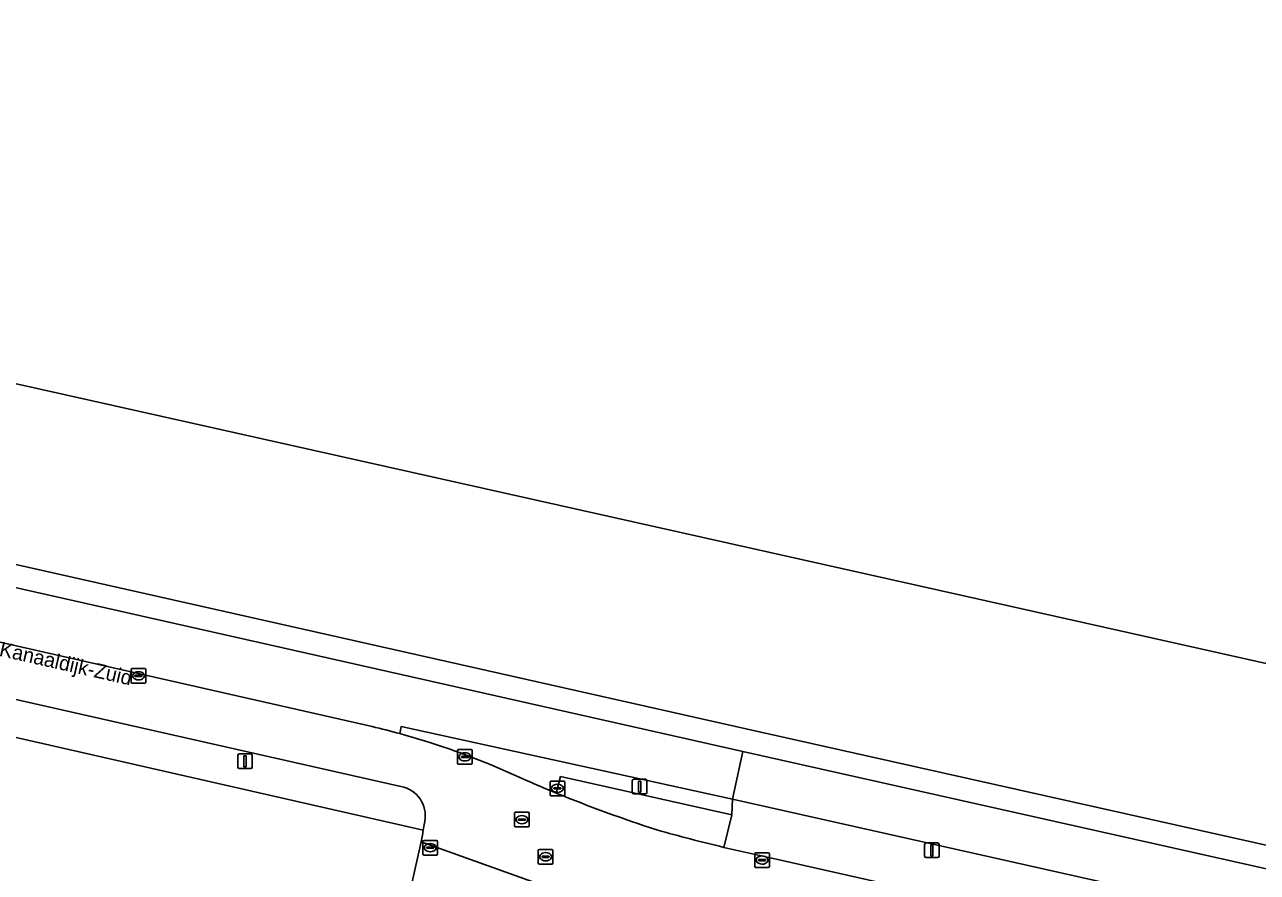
# Model space of a CAD drawing. Extents: x 161771 to 163125, y 382475 to 383179.
# Drawn here: x 162363.7 to 162447.8, y 383015.4 to 383073.3 of the extents above; entities that cross this region are included whole.
import ezdxf

# ---------------------------------------------------------------- set-up
doc = ezdxf.new("R2010")
doc.units = 0
for name, color, linetype in [('IMGEO_Berm_groen', 7, 'Continuous'), ('IMGEO_Erf', 7, 'Continuous'), ('IMGEO_Fietspad_gesloten', 7, 'Continuous'), ('IMGEO_Groenvoorziening', 7, 'Continuous'), ('IMGEO_Kolk', 7, 'Continuous'), ('IMGEO_Lichtmast', 7, 'Continuous'), ('IMGEO_Openbare_ruimte_label', 7, 'Continuous'), ('IMGEO_Parkeervlak_open', 7, 'Continuous'), ('IMGEO_Rijbaan_lokaal_gesloten', 7, 'Continuous'), ('IMGEO_Rijbaan_lokaal_open', 7, 'Continuous'), ('IMGEO_Rioolput', 7, 'Continuous'), ('IMGEO_Voetpad_open', 7, 'Continuous'), ('IMGEO_Waterloop', 7, 'Continuous')]:
    doc.layers.add(name, color=color, linetype=linetype)

msp = doc.modelspace()

# ---------------------------------------------------------------- linework, layer by layer
at = {"layer": 'IMGEO_Berm_groen'}
for points in [[(162346.364, 383031.019), (162342.246, 383031.949), (162330.303, 383034.647), (162329.778, 383032.259), (162341.754, 383029.513), (162345.808, 383028.59), (162390.903, 383018.326), (162391, 383018.942)], [(162389.379, 383021.303), (162346.364, 383031.019)]]:
    msp.add_lwpolyline(points, dxfattribs=at)
msp.add_arc((162389.004, 383019.309), 2.029, 349.58188, 79.36304, dxfattribs=at)
at = {"layer": 'IMGEO_Erf'}
msp.add_lwpolyline([(162388.864, 383009.122), (162390.749, 383017.538), (162390.848, 383017.979), (162390.903, 383018.326), (162345.808, 383028.59)], dxfattribs=at)
at = {"layer": 'IMGEO_Fietspad_gesloten'}
for points in [[(162412.703, 383023.699), (162330.507, 383042.225), (162315.791, 383045.55), (162268.595, 383056.213), (162263.052, 383057.484), (162259.124, 383058.343)], [(162262.344, 383053.413), (162267.844, 383052.465), (162270.405, 383051.883), (162283.923, 383048.832), (162329.67, 383038.487), (162387.404, 383025.398)], [(162389.302, 383024.914), (162389.402, 383025.397), (162411.999, 383020.435), (162412.703, 383023.699)], [(162692.17, 382961.036), (162412.703, 383023.699), (162411.999, 383020.435), (162437.969, 383014.606), (162443.699, 383013.32), (162462.319, 383009.141), (162468.037, 383007.858), (162483.391, 383004.412), (162518.794, 382996.56), (162524.568, 382995.28), (162529.194, 382994.254), (162530.573, 382993.958), (162535.493, 382992.847), (162542.541, 382991.256)]]:
    msp.add_lwpolyline(points, dxfattribs=at)
msp.add_arc((162375.494, 382974.731), 52.048, 74.61598, 76.77235, dxfattribs=at)
at = {"layer": 'IMGEO_Groenvoorziening'}
msp.add_lwpolyline([(162411.411, 383017.151), (162411.962, 383019.379), (162400.266, 383021.988), (162399.969, 383020.859)], dxfattribs=at)
for centre, radius, start, end in [((162435.189, 383106.496), 92.597, 247.64377, 252.1733), ((162438.872, 383131.573), 117.671, 254.20484, 256.50441)]:
    msp.add_arc(centre, radius, start, end, dxfattribs=at)
at = {"layer": 'IMGEO_Kolk'}
for p, q in [((162370.962, 383028.441), (162370.962, 383029.293)), ((162371.037, 383029.367), (162371.889, 383029.367)), ((162371.221, 383028.861), (162371.221, 383028.873)), ((162371.659, 383028.824), (162371.261, 383028.824)), ((162371.264, 383028.91), (162371.662, 383028.91)), ((162371.45, 383029.147), (162371.475, 383029.147)), ((162371.705, 383028.873), (162371.705, 383028.861)), ((162371.963, 383029.293), (162371.963, 383028.441)), ((162371.889, 383028.367), (162371.037, 383028.367)), ((162371.473, 383028.587), (162371.448, 383028.587)), ((162393.238, 383022.904), (162393.238, 383023.756)), ((162393.313, 383023.83), (162394.165, 383023.83)), ((162394.239, 383023.756), (162394.239, 383022.904)), ((162393.497, 383023.324), (162393.497, 383023.336)), ((162393.935, 383023.287), (162393.537, 383023.287)), ((162393.54, 383023.373), (162393.938, 383023.373)), ((162393.749, 383023.05), (162393.724, 383023.05)), ((162393.726, 383023.61), (162393.751, 383023.61)), ((162393.981, 383023.336), (162393.981, 383023.324)), ((162394.165, 383022.83), (162393.313, 383022.83)), ((162390.875, 383016.702), (162390.875, 383017.554)), ((162390.95, 383017.628), (162391.802, 383017.628)), ((162391.134, 383017.122), (162391.134, 383017.134)), ((162391.572, 383017.085), (162391.174, 383017.085)), ((162391.177, 383017.171), (162391.575, 383017.171)), ((162391.363, 383017.408), (162391.388, 383017.408)), ((162391.618, 383017.134), (162391.618, 383017.122)), ((162391.876, 383017.554), (162391.876, 383016.702)), ((162391.802, 383016.628), (162390.95, 383016.628)), ((162391.386, 383016.848), (162391.361, 383016.848)), ((162413.522, 383015.858), (162413.522, 383016.71)), ((162413.597, 383016.784), (162414.449, 383016.784)), ((162413.781, 383016.278), (162413.781, 383016.29)), ((162414.219, 383016.241), (162413.821, 383016.241)), ((162413.824, 383016.327), (162414.222, 383016.327)), ((162414.01, 383016.564), (162414.035, 383016.564)), ((162414.265, 383016.29), (162414.265, 383016.278)), ((162414.523, 383016.71), (162414.523, 383015.858)), ((162414.449, 383015.784), (162413.597, 383015.784)), ((162414.033, 383016.004), (162414.008, 383016.004))]:
    msp.add_line(p, q, dxfattribs=at)
for points in [[(162370.962, 383028.441), (162370.962, 383029.293)], [(162371.037, 383029.367), (162371.889, 383029.367)], [(162371.963, 383029.293), (162371.963, 383028.441)], [(162371.889, 383028.367), (162371.037, 383028.367)], [(162393.238, 383022.904), (162393.238, 383023.756)], [(162393.313, 383023.83), (162394.165, 383023.83)], [(162394.239, 383023.756), (162394.239, 383022.904)], [(162394.165, 383022.83), (162393.313, 383022.83)], [(162390.875, 383016.702), (162390.875, 383017.554)], [(162390.95, 383017.628), (162391.802, 383017.628)], [(162391.876, 383017.554), (162391.876, 383016.702)], [(162391.802, 383016.628), (162390.95, 383016.628)], [(162413.522, 383015.858), (162413.522, 383016.71)], [(162413.597, 383016.784), (162414.449, 383016.784)], [(162414.523, 383016.71), (162414.523, 383015.858)], [(162414.449, 383015.784), (162413.597, 383015.784)]]:
    msp.add_lwpolyline(points, dxfattribs=at)
for centre, radius, start, end in [((162371.039, 383029.291), 0.0765, 91.55205, 178.44795), ((162371.039, 383029.291), 0.0765, 91.55205, 178.44795), ((162371.261, 383028.87), 0.0403, 85.87752, 175.75265), ((162371.258, 383028.86), 0.0366, 178.93798, 274.71019), ((162371.662, 383028.867), 0.043, 264.86636, 352.45326), ((162371.666, 383028.872), 0.0386, 1.73085, 96.63898), ((162371.887, 383029.291), 0.0765, 1.55205, 88.44795), ((162371.887, 383029.291), 0.0765, 1.55205, 88.44795), ((162371.039, 383028.443), 0.0765, 181.55205, 268.44795), ((162371.039, 383028.443), 0.0765, 181.55205, 268.44795), ((162371.887, 383028.443), 0.0765, 271.55205, 358.44795), ((162371.887, 383028.443), 0.0765, 271.55205, 358.44795), ((162393.315, 383023.754), 0.0765, 91.55205, 178.44795), ((162393.315, 383023.754), 0.0765, 91.55205, 178.44795), ((162394.163, 383023.754), 0.0765, 1.55205, 88.44795), ((162394.163, 383023.754), 0.0765, 1.55205, 88.44795), ((162393.315, 383022.906), 0.0765, 181.55205, 268.44795), ((162393.315, 383022.906), 0.0765, 181.55205, 268.44795), ((162393.537, 383023.333), 0.0403, 85.87752, 175.75265), ((162393.534, 383023.323), 0.0366, 178.93798, 274.71019), ((162393.938, 383023.33), 0.043, 264.86636, 352.45326), ((162393.942, 383023.335), 0.0386, 1.73085, 96.63898), ((162394.163, 383022.906), 0.0765, 271.55205, 358.44795), ((162394.163, 383022.906), 0.0765, 271.55205, 358.44795), ((162390.952, 383017.552), 0.0765, 91.55205, 178.44795), ((162390.952, 383017.552), 0.0765, 91.55205, 178.44795), ((162391.174, 383017.131), 0.0403, 85.87752, 175.75265), ((162391.171, 383017.121), 0.0366, 178.93798, 274.71019), ((162391.575, 383017.128), 0.043, 264.86636, 352.45326), ((162391.579, 383017.133), 0.0386, 1.73085, 96.63898), ((162391.8, 383017.552), 0.0765, 1.55205, 88.44795), ((162391.8, 383017.552), 0.0765, 1.55205, 88.44795), ((162390.952, 383016.704), 0.0765, 181.55205, 268.44795), ((162390.952, 383016.704), 0.0765, 181.55205, 268.44795), ((162391.8, 383016.704), 0.0765, 271.55205, 358.44795), ((162391.8, 383016.704), 0.0765, 271.55205, 358.44795), ((162413.599, 383016.708), 0.0765, 91.55205, 178.44795), ((162413.599, 383016.708), 0.0765, 91.55205, 178.44795), ((162413.821, 383016.287), 0.0403, 85.87752, 175.75265), ((162413.818, 383016.277), 0.0366, 178.93798, 274.71019), ((162414.222, 383016.284), 0.043, 264.86636, 352.45326), ((162414.226, 383016.289), 0.0386, 1.73085, 96.63898), ((162414.447, 383016.708), 0.0765, 1.55205, 88.44795), ((162414.447, 383016.708), 0.0765, 1.55205, 88.44795), ((162413.599, 383015.86), 0.0765, 181.55205, 268.44795), ((162413.599, 383015.86), 0.0765, 181.55205, 268.44795), ((162414.447, 383015.86), 0.0765, 271.55205, 358.44795), ((162414.447, 383015.86), 0.0765, 271.55205, 358.44795)]:
    msp.add_arc(centre, radius, start, end, dxfattribs=at)
for centre, major_axis, ratio, start_param, end_param in [((162371.449, 383028.867), (-0.387, 0.002), 0.722429, 4.712389, 7.853982), ((162371.474, 383028.867), (-0.39, 0.002), 0.717154, 1.570796, 4.712389), ((162393.725, 383023.33), (-0.387, 0.002), 0.722429, 4.712389, 7.853982), ((162393.75, 383023.33), (-0.39, 0.002), 0.717154, 1.570796, 4.712389), ((162391.362, 383017.128), (-0.387, 0.002), 0.722429, 4.712389, 7.853982), ((162391.387, 383017.128), (-0.39, 0.002), 0.717154, 1.570796, 4.712389), ((162414.009, 383016.284), (-0.387, 0.002), 0.722429, 4.712389, 7.853982), ((162414.034, 383016.284), (-0.39, 0.002), 0.717154, 1.570796, 4.712389)]:
    msp.add_ellipse(centre, major_axis=major_axis, ratio=ratio, start_param=start_param, end_param=end_param, dxfattribs=at)
at = {"layer": 'IMGEO_Lichtmast'}
for p, q in [((162378.239, 383022.631), (162378.239, 383023.431)), ((162378.239, 383023.431), (162378.239, 383022.631)), ((162378.339, 383023.531), (162379.129, 383023.531)), ((162379.129, 383023.531), (162378.339, 383023.531)), ((162379.229, 383023.431), (162379.229, 383022.631)), ((162379.229, 383022.631), (162379.229, 383023.431)), ((162379.129, 383022.531), (162378.339, 383022.531)), ((162378.339, 383022.531), (162379.129, 383022.531)), ((162405.167, 383020.899), (162405.167, 383021.699)), ((162405.167, 383021.699), (162405.167, 383020.899)), ((162405.267, 383021.799), (162406.057, 383021.799)), ((162406.057, 383021.799), (162405.267, 383021.799)), ((162406.157, 383021.699), (162406.157, 383020.899)), ((162406.157, 383020.899), (162406.157, 383021.699)), ((162406.057, 383020.799), (162405.267, 383020.799)), ((162405.267, 383020.799), (162406.057, 383020.799)), ((162425.116, 383016.552), (162425.116, 383017.352)), ((162425.116, 383017.352), (162425.116, 383016.552)), ((162425.216, 383017.452), (162426.006, 383017.452)), ((162426.006, 383017.452), (162425.216, 383017.452)), ((162426.106, 383017.352), (162426.106, 383016.552)), ((162426.106, 383016.552), (162426.106, 383017.352)), ((162426.006, 383016.452), (162425.216, 383016.452)), ((162425.216, 383016.452), (162426.006, 383016.452))]:
    msp.add_line(p, q, dxfattribs=at)
for points in [[(162378.659, 383023.406), (162378.809, 383023.406), (162378.809, 383022.656), (162378.659, 383022.656), (162378.659, 383023.406)], [(162405.587, 383021.674), (162405.737, 383021.674), (162405.737, 383020.924), (162405.587, 383020.924), (162405.587, 383021.674)], [(162425.536, 383017.327), (162425.686, 383017.327), (162425.686, 383016.577), (162425.536, 383016.577), (162425.536, 383017.327)]]:
    msp.add_lwpolyline(points, dxfattribs=at)
for centre, start, end in [((162378.339, 383023.431), 90, 180), ((162378.339, 383023.431), 90, 180), ((162379.129, 383023.431), 0, 90), ((162379.129, 383023.431), 360, 90), ((162378.339, 383022.631), 180, 270), ((162378.339, 383022.631), 180, 270), ((162379.129, 383022.631), 270, 0), ((162379.129, 383022.631), 270, 0), ((162405.267, 383021.699), 90, 180), ((162405.267, 383021.699), 90, 180), ((162406.057, 383021.699), 0, 90), ((162406.057, 383021.699), 360, 90), ((162405.267, 383020.899), 180, 270), ((162405.267, 383020.899), 180, 270), ((162406.057, 383020.899), 270, 0), ((162406.057, 383020.899), 270, 0), ((162425.216, 383017.352), 90, 180), ((162425.216, 383017.352), 90, 180), ((162426.006, 383017.352), 0, 90), ((162426.006, 383017.352), 360, 90), ((162425.216, 383016.552), 180, 270), ((162425.216, 383016.552), 180, 270), ((162426.006, 383016.552), 270, 0), ((162426.006, 383016.552), 270, 0)]:
    msp.add_arc(centre, 0.1, start, end, dxfattribs=at)
at = {"layer": 'IMGEO_Parkeervlak_open'}
msp.add_lwpolyline([(162411.999, 383020.435), (162411.962, 383019.379), (162411.411, 383017.151), (162414.686, 383016.404), (162437.17, 383011.343), (162437.266, 383011.716), (162437.674, 383013.55), (162437.969, 383014.606)], close=True, dxfattribs=at)
at = {"layer": 'IMGEO_Rijbaan_lokaal_gesloten'}
for points in [[(162387.404, 383025.398), (162329.67, 383038.487), (162283.923, 383048.832), (162270.405, 383051.883), (162269.608, 383048.319), (162269.978, 383048.272), (162271.762, 383047.863), (162308.119, 383039.657), (162311.766, 383038.834), (162311.795, 383038.827), (162312.021, 383038.776), (162315.667, 383037.953), (162316.902, 383037.674), (162330.303, 383034.647), (162342.246, 383031.949), (162346.364, 383031.019), (162389.379, 383021.303)], [(162397.656, 383021.847), (162395.939, 383022.61)], [(162391, 383018.942), (162390.903, 383018.326), (162390.848, 383017.979), (162390.749, 383017.538), (162398.698, 383014.674), (162403.151, 383013.069), (162405.362, 383012.39)], [(162682.646, 382956.362), (162676.844, 382957.664), (162629.843, 382968.215), (162624.086, 382969.508), (162606.353, 382973.488), (162600.679, 382974.762), (162588.785, 382977.432), (162582.97, 382978.738), (162577.069, 382980.062), (162546.41, 382986.945), (162543.438, 382987.612), (162534.769, 382989.558), (162532.232, 382990.128), (162523.792, 382992.008), (162518.058, 382993.285), (162467.363, 383004.575), (162461.525, 383005.876), (162455.345, 383007.252), (162442.952, 383010.042), (162437.17, 383011.343), (162414.686, 383016.404), (162411.411, 383017.151)]]:
    msp.add_lwpolyline(points, dxfattribs=at)
for centre, radius, start, end in [((162375.494, 382974.731), 52.048, 74.61598, 76.77235), ((162375.188, 382973.547), 53.271, 67.07491, 74.63673), ((162389.004, 383019.309), 2.029, 349.58188, 79.36304), ((162434.385, 383104.631), 90.566, 246.07458, 247.66584), ((162435.189, 383106.496), 92.597, 247.64377, 252.1733), ((162438.872, 383131.573), 117.671, 254.20484, 256.50441)]:
    msp.add_arc(centre, radius, start, end, dxfattribs=at)
at = {"layer": 'IMGEO_Rijbaan_lokaal_open'}
msp.add_lwpolyline([(162398.352, 383013.109), (162398.698, 383014.674), (162390.749, 383017.538), (162388.864, 383009.122), (162397.064, 383007.277)], close=True, dxfattribs=at)
at = {"layer": 'IMGEO_Rioolput'}
for p, q in [((162399.555, 383020.754), (162399.555, 383021.606)), ((162399.63, 383021.68), (162400.482, 383021.68)), ((162399.814, 383021.174), (162399.814, 383021.186)), ((162399.857, 383021.223), (162400.255, 383021.223)), ((162400.043, 383021.46), (162400.068, 383021.46)), ((162400.298, 383021.186), (162400.298, 383021.174)), ((162400.556, 383021.606), (162400.556, 383020.754)), ((162400.482, 383020.68), (162399.63, 383020.68)), ((162400.252, 383021.137), (162399.854, 383021.137)), ((162400.066, 383020.9), (162400.041, 383020.9)), ((162397.13, 383018.617), (162397.13, 383019.469)), ((162397.205, 383019.543), (162398.057, 383019.543)), ((162398.131, 383019.469), (162398.131, 383018.617)), ((162397.389, 383019.037), (162397.389, 383019.049)), ((162397.827, 383019), (162397.429, 383019)), ((162397.432, 383019.086), (162397.83, 383019.086)), ((162397.641, 383018.763), (162397.616, 383018.763)), ((162397.618, 383019.323), (162397.643, 383019.323)), ((162397.873, 383019.049), (162397.873, 383019.037)), ((162398.057, 383018.543), (162397.205, 383018.543)), ((162398.826, 383017.009), (162399.678, 383017.009)), ((162398.751, 383016.083), (162398.751, 383016.935)), ((162399.01, 383016.503), (162399.01, 383016.515)), ((162399.448, 383016.466), (162399.05, 383016.466)), ((162399.053, 383016.552), (162399.451, 383016.552)), ((162399.262, 383016.229), (162399.237, 383016.229)), ((162399.239, 383016.789), (162399.264, 383016.789)), ((162399.494, 383016.515), (162399.494, 383016.503)), ((162399.752, 383016.935), (162399.752, 383016.083)), ((162399.678, 383016.009), (162398.826, 383016.009))]:
    msp.add_line(p, q, dxfattribs=at)
for points in [[(162399.555, 383020.754), (162399.555, 383021.606)], [(162399.63, 383021.68), (162400.482, 383021.68)], [(162400.556, 383021.606), (162400.556, 383020.754)], [(162400.482, 383020.68), (162399.63, 383020.68)], [(162397.13, 383018.617), (162397.13, 383019.469)], [(162397.205, 383019.543), (162398.057, 383019.543)], [(162398.131, 383019.469), (162398.131, 383018.617)], [(162398.057, 383018.543), (162397.205, 383018.543)], [(162398.826, 383017.009), (162399.678, 383017.009)], [(162398.751, 383016.083), (162398.751, 383016.935)], [(162399.752, 383016.935), (162399.752, 383016.083)], [(162399.678, 383016.009), (162398.826, 383016.009)]]:
    msp.add_lwpolyline(points, dxfattribs=at)
for centre, radius, start, end in [((162399.632, 383021.604), 0.0765, 91.55205, 178.44795), ((162399.632, 383021.604), 0.0765, 91.55205, 178.44795), ((162399.854, 383021.183), 0.0403, 85.87752, 175.75265), ((162399.851, 383021.173), 0.0366, 178.93798, 274.71019), ((162400.255, 383021.18), 0.043, 264.86636, 352.45326), ((162400.259, 383021.185), 0.0386, 1.73085, 96.63898), ((162400.48, 383021.604), 0.0765, 1.55205, 88.44795), ((162400.48, 383021.604), 0.0765, 1.55205, 88.44795), ((162399.632, 383020.756), 0.0765, 181.55205, 268.44795), ((162399.632, 383020.756), 0.0765, 181.55205, 268.44795), ((162400.48, 383020.756), 0.0765, 271.55205, 358.44795), ((162400.48, 383020.756), 0.0765, 271.55205, 358.44795), ((162397.207, 383019.467), 0.0765, 91.55205, 178.44795), ((162397.207, 383019.467), 0.0765, 91.55205, 178.44795), ((162398.055, 383019.467), 0.0765, 1.55205, 88.44795), ((162398.055, 383019.467), 0.0765, 1.55205, 88.44795), ((162397.429, 383019.046), 0.0403, 85.87752, 175.75265), ((162397.426, 383019.036), 0.0366, 178.93798, 274.71019), ((162397.83, 383019.043), 0.043, 264.86636, 352.45326), ((162397.834, 383019.048), 0.0386, 1.73085, 96.63898), ((162397.207, 383018.619), 0.0765, 181.55205, 268.44795), ((162397.207, 383018.619), 0.0765, 181.55205, 268.44795), ((162398.055, 383018.619), 0.0765, 271.55205, 358.44795), ((162398.055, 383018.619), 0.0765, 271.55205, 358.44795), ((162398.828, 383016.933), 0.0765, 91.55205, 178.44795), ((162398.828, 383016.933), 0.0765, 91.55205, 178.44795), ((162399.676, 383016.933), 0.0765, 1.55205, 88.44795), ((162399.676, 383016.933), 0.0765, 1.55205, 88.44795), ((162399.05, 383016.512), 0.0403, 85.87752, 175.75265), ((162399.047, 383016.502), 0.0366, 178.93798, 274.71019), ((162399.451, 383016.509), 0.043, 264.86636, 352.45326), ((162399.455, 383016.514), 0.0386, 1.73085, 96.63898), ((162398.828, 383016.085), 0.0765, 181.55205, 268.44795), ((162398.828, 383016.085), 0.0765, 181.55205, 268.44795), ((162399.676, 383016.085), 0.0765, 271.55205, 358.44795), ((162399.676, 383016.085), 0.0765, 271.55205, 358.44795)]:
    msp.add_arc(centre, radius, start, end, dxfattribs=at)
for centre, major_axis, ratio, start_param, end_param in [((162400.042, 383021.18), (-0.387, 0.002), 0.722429, 4.712389, 7.853982), ((162400.067, 383021.18), (-0.39, 0.002), 0.717154, 1.570796, 4.712389), ((162397.617, 383019.043), (-0.387, 0.002), 0.722429, 4.712389, 7.853982), ((162397.642, 383019.043), (-0.39, 0.002), 0.717154, 1.570796, 4.712389), ((162399.238, 383016.509), (-0.387, 0.002), 0.722429, 4.712389, 7.853982), ((162399.263, 383016.509), (-0.39, 0.002), 0.717154, 1.570796, 4.712389)]:
    msp.add_ellipse(centre, major_axis=major_axis, ratio=ratio, start_param=start_param, end_param=end_param, dxfattribs=at)
at = {"layer": 'IMGEO_Voetpad_open'}
for points in [[(162602.3, 382982.823), (162528.992, 382999.263), (162413.931, 383025.005), (162330.921, 383043.712), (162316.154, 383047.05), (162315.791, 383045.55), (162330.507, 383042.225), (162412.703, 383023.699), (162692.17, 382961.036), (162786.206, 382939.932), (162862.311, 382922.904), (162982.112, 382896.093), (163063.024, 382878.031), (163074.368, 382875.36), (163078.832, 382874.349)], [(162389.402, 383025.397), (162389.302, 383024.914)], [(162399.969, 383020.859), (162400.266, 383021.988), (162411.962, 383019.379), (162411.999, 383020.435), (162389.402, 383025.397)], [(162395.939, 383022.61), (162397.656, 383021.847)]]:
    msp.add_lwpolyline(points, dxfattribs=at)
for centre, radius, start, end in [((162375.188, 382973.547), 53.271, 67.07491, 74.63673), ((162434.385, 383104.631), 90.566, 246.07458, 247.66584)]:
    msp.add_arc(centre, radius, start, end, dxfattribs=at)
at = {"layer": 'IMGEO_Waterloop'}
for points in [[(163125.436, 382874.202), (162549.091, 383006.865), (162500.065, 383018.15), (162405.227, 383039.374), (162253.488, 383073.332)], [(162330.921, 383043.712), (162413.931, 383025.005), (162528.992, 382999.263), (162602.3, 382982.823), (162862.598, 382924.42)]]:
    msp.add_lwpolyline(points, dxfattribs=at)

# ---------------------------------------------------------------- texts
at = {"layer": 'IMGEO_Openbare_ruimte_label'}
msp.add_text('Kanaaldijk-Zuid', height=1, rotation=347.28466, dxfattribs=at).set_placement((162361.906, 383030.235))

doc.saveas('drawing.dxf')
